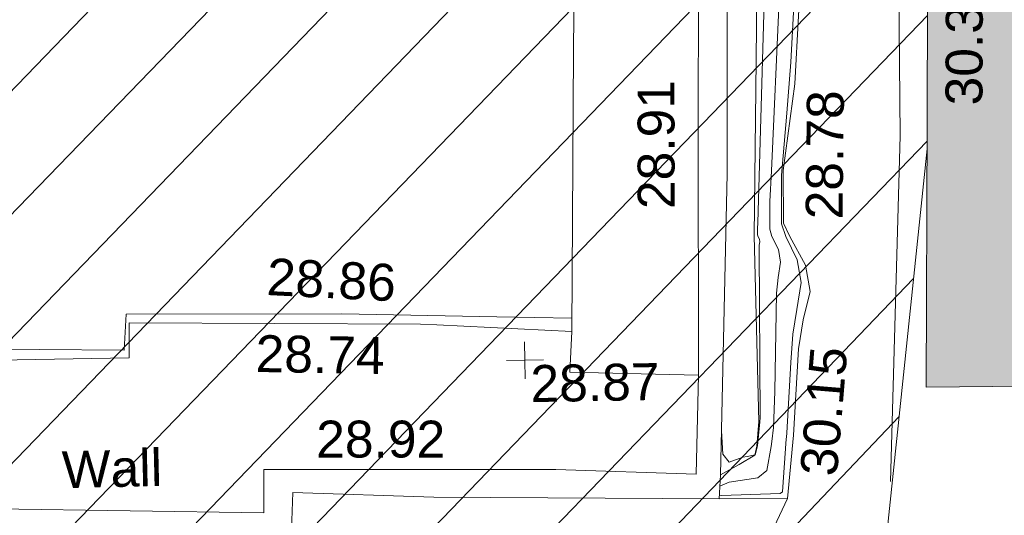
# Model space of a CAD drawing. Header units: millimetres. Extents: x -287732 to 520720, y -88450 to 287754.
# Tile 278 of 383: x 80720 to 90722, y 124520 to 129555. Entities that reach past the tile are written whole.
import ezdxf

# ---------------------------------------------------------------- set-up
doc = ezdxf.new("R2010")
doc.units = ezdxf.units.MM
doc.linetypes.add('IMPORT-HIDDEN2 _3_', pattern=[4762.5, 3175, -1587.5])
doc.linetypes.add('IMPORT-UG_ELEC_STREET LIGHTING_QLB2 _2_', pattern=[2700, 1500, -300.0000000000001, 0, -250, 150, -300.0000000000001, 0, -200])
for name, color, linetype, lineweight, true_color in [('00_UAV_BUILDING_OUTLINE', 5, 'Continuous', 9, 0x0000ff), ('00_UAV_CONCRETE', 9, 'Continuous', 9, 0x808080), ('00_UAV_FENCE', 7, 'Continuous', 9, 0x264c2f), ('00_UAV_LEVEL_SPOT', 7, 'Continuous', 9, 0x666666), ('00_UAV_SLOPE_BOTTOM', 30, 'Continuous', 9, 0xff7f00), ('00_UAV_SLOPE_TOP', 40, 'Continuous', 9, 0xffbf00), ('00_UAV_WALL', 7, 'Continuous', 9, 0x7c00a5), ('00_UAV_WALL_RETAINING', 7, 'Continuous', 9, 0x7c00a5), ('01_DTM_CONTOUR_MJR', 7, 'Continuous', 9, 0x7f3f00), ('01_DTM_CONTOUR_MNR', 7, 'Continuous', 9, 0xa5a552), ('12333-PUM-2D-U-0001-C01 - Rev2_REVIT IMPORT_dwg', 7, 'Continuous', 9, 0x767676), ('A_RHA_Line', 7, 'Continuous', 9, 0x00a600), ('PUM-CHAMBER EXTENTS', 6, 'IMPORT-HIDDEN2 _3_', 9, 0xff00ff), ('PUM-UNABLE TO SURVEY', 190, 'Continuous', 9, 0x7f00ff)]:
    doc.layers.add(name, color=color, linetype=linetype, lineweight=lineweight, true_color=true_color)
doc.layers.add('00_UAV_SURFACE', color=7, linetype='Continuous', lineweight=9)
doc.layers.add('A_RHA_Detail', color=7, linetype='Continuous', lineweight=9)
doc.styles.add('Swis721 Lt BT_2', font='swissl.ttf', dxfattribs={"height": 375})

# ---------------------------------------------------------------- blocks, each defined once
blk = doc.blocks.new('12333-PUM-2D-U-0001-C01 - Rev2_REVIT IMPORT_dwg_UAV-2077255-Site Location Plan Proposed')
at = {"layer": '00_UAV_LEVEL_SPOT', "color": 254, "true_color": 0xcccccc, "flags": 128}
for points in [[(500.0000000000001, 0), (0, 0), (0, 500.0000000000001)], [(0, -500.0000000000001), (0, 0), (-500.0000000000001, 0)]]:
    blk.add_lwpolyline(points, dxfattribs=at)
blk = doc.blocks.new('12333-PUM-2D-U-0001-C01 - Rev2_REVIT IMPORT_dwg_MGS62954_T2_Galway_ITM_3d_Rev1-2077680-Site Location Plan Proposed')
at = {"layer": '00_UAV_CONCRETE', "color": 254, "true_color": 0xcccccc, "flags": 128}
blk.add_lwpolyline([(533990482.5850002, 725680283.7790002), (533990547.585, 725683139.7790002), (533990605.5043429, 725685282.151128), (533990637.5850001, 725686468.7789999), (533990703.3188965, 725690117.3828013), (533990539.7031529, 725690122.4490699), (533990392.0646518, 725690127.0206119)], dxfattribs=at)
at = {"layer": '00_UAV_FENCE', "color": 254, "true_color": 0xcccccc, "flags": 128}
blk.add_lwpolyline([(533993691.643, 725678703.6135001), (533993851.6430001, 725682212.6135002), (533993864.4205722, 725683699.7890769), (533993885.9680001, 725686207.6840001), (533994062.7997907, 725688692.1306496), (533994106.9680001, 725689312.684), (533994387.9680001, 725690681.684), (533995427.9680001, 725692622.684), (533996131.272795, 725692530.1396747), (533999812.9680001, 725692045.6840001), (534000110.7220907, 725693295.6711402), (534000736.9680001, 725695924.6840001), (534001186.7326518, 725698172.1673436), (534001669.6567504, 725700585.3491353)], dxfattribs=at)
at = {"layer": '00_UAV_SLOPE_BOTTOM', "color": 254, "true_color": 0xcccccc, "flags": 128}
blk.add_lwpolyline([(533992280.9680001, 725691912.6840001), (533993332.4570001, 725691822.7945), (533992857.4570001, 725690603.7944999), (533992700.4570001, 725690078.7945), (533992642.4570001, 725689654.7945), (533992596.4570003, 725688871.7945001), (533992534.4713436, 725688001.0259327), (533992429.4570001, 725686525.7944999), (533992449.9680001, 725684764.6840001), (533992400.3722799, 725683008.4995486), (533992349.9680002, 725681223.6840001), (533992363.9680001, 725679336.6840001), (533992339.9680001, 725679087.6840001), (533992316.9680001, 725678996.684), (533992156.9680002, 725678902.6840001), (533991964.9494503, 725678803.5330938)], dxfattribs=at)
at = {"layer": '00_UAV_SLOPE_TOP', "color": 254, "true_color": 0xcccccc, "flags": 128}
blk.add_lwpolyline([(533992640.9680001, 725678549.6840003), (533992714.5850001, 725679191.7789999), (533992779.585, 725680067.7790002), (533992831.5850001, 725680360.779), (533992909.585, 725680649.779), (533992867.5850002, 725680915.779), (533992711.5850001, 725681209.7790002), (533992651.5850001, 725681347.779), (533992657.5850001, 725681880.779), (533992788.5850002, 725682760.779), (533992839.6911444, 725683450.9568236), (533993152.4570001, 725687674.7944999), (533993090.4570001, 725688258.7945), (533993074.2171375, 725688434.8493745), (533993046.4570001, 725688735.7945)], dxfattribs=at)
at = {"layer": '00_UAV_SURFACE', "color": 254, "true_color": 0xcccccc, "flags": 128}
blk.add_lwpolyline([(533984516.8540002, 725680208.2585001), (533985067.5239478, 725680195.0081263), (533985929.8540002, 725680174.2585), (533985956.8540002, 725680540.2585), (533988149.8540002, 725680505.2585), (533989721.4842138, 725680447.272641), (533990485.6642828, 725680419.0779439)], dxfattribs=at)
at = {"layer": '00_UAV_WALL', "color": 254, "true_color": 0xcccccc, "flags": 128}
for points in [[(533991946.8540001, 725678560.2585), (533991964.9494503, 725678803.5330938), (533992087.968, 725681856.684), (533992100.8872958, 725682667.699386), (533992136.968, 725684932.684), (533992239.9501766, 725687663.0667092), (533992288.968, 725688962.6840001), (533992280.9680001, 725691912.6840001), (533992282.1702427, 725691935.3506714), (533992280.0458808, 725692344.9123584), (533992273.9680002, 725693516.684), (533992288.968, 725694904.6840003), (533992292.9680001, 725696912.6840001), (533992294.2759983, 725697112.2845222), (533992302.9680001, 725698438.6840001), (533992400.9680001, 725700250.6840001), (533992406.9680001, 725701746.684), (533992408.9433315, 725702064.1479753), (533992413.9680001, 725702871.684), (533992430.9680003, 725703759.684), (533992468.9680001, 725705337.6840001), (533992494.7225475, 725706903.8017467), (533992509.4570001, 725707799.7945), (533992570.2935384, 725711902.405002)], [(533991718.585, 725678814.779), (533991761.3979558, 725679818.3149525), (533991761.4323798, 725679823.3458691), (533991801.5850001, 725682388.7790002), (533991827.4972053, 725683706.6219188), (533991872.8446288, 725686012.9011853), (533991902.8110293, 725688705.5889663), (533991922.8963124, 725690510.3901883), (533991981.4815797, 725693235.2891474), (533991983.6731504, 725693704.4999399), (533992007.0123217, 725698701.3685498), (533992007.6747441, 725698843.1918048), (533992195.4807081, 725703689.248296), (533992242.69166, 725704907.457426), (533992316.1248336, 725708683.7302266), (533992381.1856673, 725712029.4586464), (533992397.1900485, 725713681.2148721), (533992445.6276332, 725718680.2885913), (533992456.1220001, 725719763.3755002)], [(533991946.8540001, 725678560.2585), (533989049.8540001, 725678625.2585001), (533987617.2942128, 725678697.4638813), (533987594.3289061, 725678223.6027254), (533987400.971929, 725678229.1283239), (533985226.854, 725678291.2585002), (533982402.4397334, 725678336.6436361)], [(533984601.5850001, 725678586.779), (533987320.5850002, 725678498.779), (533987329.585, 725678938.779), (533987610.1663318, 725678933.8188417), (533990294.7506599, 725678886.360361), (533991718.585, 725678814.779)]]:
    blk.add_lwpolyline(points, dxfattribs=at)
at = {"layer": '00_UAV_WALL_RETAINING', "color": 254, "true_color": 0xcccccc, "flags": 128}
for points in [[(533984460.2667673, 725680094.5587469), (533985980.585, 725680096.779), (533985986.5850001, 725680449.7790002), (533988946.585, 725680386.7789999), (533989112.1574742, 725680375.6761583), (533990482.5850002, 725680283.7790002), (533990452.5850002, 725679872.7790002), (533991761.397956, 725679818.3149525)], [(533991946.8540001, 725678560.2585), (533992640.9680001, 725678549.684), (533992300.5415, 725677857.4255002)]]:
    blk.add_lwpolyline(points, dxfattribs=at)
at = {"layer": '01_DTM_CONTOUR_MJR', "color": 254, "true_color": 0xcccccc, "flags": 128}
blk.add_lwpolyline([(533991949.0542185, 725678589.8381591), (533991970.7192513, 725678593.5454547), (533992569.3075899, 725678601.5465492), (533992592.4168326, 725678616.9138292), (533992638.0147638, 725679154.9302697), (533992643.062328, 725679171.9087373), (533992645.9589435, 725679217.4461672), (533992700.4993561, 725679931.8203093), (533992725.0996431, 725680216.826536), (533992770.5148875, 725680466.5774932), (533992820.7251418, 725680740.8690523), (533992781.2562881, 725680971.1982955), (533992670.7414769, 725681211.0905147), (533992631.5384617, 725681342.0000002), (533992638.8636363, 725681835.0000001), (533992705.0230415, 725682462.5806453), (533992752.5203002, 725682980.468823), (533993059.0853428, 725687292.0547823), (533993074.7583645, 725687550.8674103), (533993070.3722059, 725687843.7333689), (533993033.7309707, 725688330.0491998), (533992997.2593325, 725688755.236193)], dxfattribs=at)
at = {"layer": '01_DTM_CONTOUR_MNR', "color": 254, "true_color": 0xcccccc, "flags": 128}
for points in [[(533991956.3992989, 725678688.5851597), (533992052.8214081, 725678726.472756), (533992343.6048065, 725678766.1214956), (533992435.5655095, 725678837.4860024), (533992486.5432721, 725679081.136466), (533992492.6064397, 725679131.2449838), (533992512.7695104, 725679274.5273529), (533992532.5697925, 725679639.9427346), (533992568.3675522, 725680635.9937559), (533992586.7022334, 725680795.9084989), (533992613.8978145, 725680951.3897247), (533992594.3800235, 725681079.0115249), (533992530.669076, 725681214.9814146), (533992510.3326404, 725681289.4774776), (533992514.2403002, 725681569.6728973), (533992538.7260187, 725681880.541065), (533992644.5239719, 725683615.7413423), (533992798.0351259, 725686206.8317374), (533992851.4734002, 725687197.3328835), (533992884.5379214, 725688249.1899898), (533992871.0075504, 725688532.6232538)], [(533991982.9248655, 725679249.6581329), (533991994.3799623, 725679013.3320731), (533992056.7900521, 725678930.6665703), (533992195.0000001, 725678977.0000002), (533992239.9559472, 725678984.3979442), (533992320.0000001, 725679000), (533992345.8267719, 725679091.5748032), (533992376.1639252, 725679333.0726038), (533992380.0489599, 725679374.8470018), (533992397.0552089, 725681094.1546739), (533992400.8896321, 725681128.8227425), (533992407.9401058, 725681161.0252496), (533992403.4233221, 725681189.1788526), (533992388.5335516, 725681218.9296235), (533992384.9879268, 725681235.161435), (533992386.4544092, 725681297.6126127), (533992389.1038408, 725681356.8634424), (533992527.0515431, 725684306.7556298), (533992567.5078794, 725685248.4970415), (533992625.4234812, 725686839.4205122), (533992714.3859677, 725688620.4306163)]]:
    blk.add_lwpolyline(points, dxfattribs=at)
at = {"xscale": 0.375, "yscale": 0.375, "zscale": 0.375}
blk.add_blockref('12333-PUM-2D-U-0001-C01 - Rev2_REVIT IMPORT_dwg_UAV-2077255-Site Location Plan Proposed', (533990000, 725680000), dxfattribs=at)
at = {"layer": '00_UAV_BUILDING_OUTLINE', "color": 251, "true_color": 0x666666, "insert": (533994316.3173949, 725682515.492832), "char_height": 375, "width": 1495.902363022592, "attachment_point": 1, "rotation": 88.77680849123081, "line_spacing_factor": 1.005061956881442, "style": 'Swis721 Lt BT_2'}
blk.add_mtext('30.31', dxfattribs=at)
at = {"layer": '00_UAV_LEVEL_SPOT', "insert": (533990051.8765643, 725679949.1441548), "char_height": 375, "width": 1495.902363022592, "attachment_point": 1, "line_spacing_factor": 1.005061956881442, "style": 'Swis721 Lt BT_2'}
blk.add_mtext('28.87', dxfattribs=at)
at = {"layer": '00_UAV_SLOPE_BOTTOM', "color": 251, "true_color": 0x666666, "insert": (533992875.5114636, 725681384.3652943), "char_height": 375, "width": 1495.902363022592, "attachment_point": 1, "rotation": 88.38236218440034, "line_spacing_factor": 1.005061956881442, "style": 'Swis721 Lt BT_2'}
blk.add_mtext('28.78', dxfattribs=at)
at = {"layer": '00_UAV_SLOPE_TOP', "color": 251, "true_color": 0x666666, "insert": (533992773.581929, 725678795.993457), "char_height": 375, "width": 1495.902363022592, "attachment_point": 1, "rotation": 84.26551733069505, "line_spacing_factor": 1.005061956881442, "style": 'Swis721 Lt BT_2'}
blk.add_mtext('30.15', dxfattribs=at)
at = {"layer": '00_UAV_SURFACE', "color": 251, "true_color": 0x666666, "insert": (533987272.0696166, 725680304.4155227), "char_height": 375, "width": 1495.902363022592, "attachment_point": 1, "rotation": 358.0954720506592, "line_spacing_factor": 1.005061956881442, "style": 'Swis721 Lt BT_2'}
blk.add_mtext('28.74', dxfattribs=at)
at = {"layer": '00_UAV_WALL', "color": 251, "true_color": 0x666666, "char_height": 375, "attachment_point": 1, "line_spacing_factor": 1.005061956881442, "style": 'Swis721 Lt BT_2'}
for s, insert, width, rotation in [('28.91', (533991172.1430867, 725681515.9419053), 1495.902363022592, 89.08736809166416), ('28.92', (533987868.8806512, 725679424.5522372), 1495.902363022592, 358.9872221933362), ('Wall', (533985276.2450234, 725679157.9741701), 1130.237340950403, 0.37668659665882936)]:
    blk.add_mtext(s, dxfattribs=dict(at, insert=insert, width=width, rotation=rotation))
at = {"layer": '00_UAV_WALL_RETAINING', "color": 251, "true_color": 0x666666, "insert": (533987407.4937396, 725681083.989285), "char_height": 375, "width": 1495.902363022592, "attachment_point": 1, "rotation": 356.16364362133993, "line_spacing_factor": 1.005061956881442, "style": 'Swis721 Lt BT_2'}
blk.add_mtext('28.86', dxfattribs=at)
blk = doc.blocks.new('12333-PUM-2D-U-0001-C01 - Rev2_REVIT IMPORT_dwg-1620468-Site Location Plan Proposed')
at = {"layer": 'PUM-CHAMBER EXTENTS', "true_color": 0xfff4d4}
h = blk.add_hatch(dxfattribs=at)
h.set_pattern_fill('FP_14', style=0, pattern_type=2)
h.set_pattern_definition([(45, (-533641079.65, -725615854.3560001), (-618.7184335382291, 618.7184335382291), [])])
h.paths.add_polyline_path([(351699.7223387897, 60394.56140982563), (351708.9931529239, 60906.25732130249), (352393.2163071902, 60898.13015708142), (353041.6677554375, 66223.39089351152), (353206.9931679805, 73966.25732118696), (353982.8594361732, 73952.71452510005), (354317.3501528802, 76699.64382133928), (358888.3501528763, 76111.64382135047), (361222.350152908, 86809.64382132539), (361563.3501529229, 88895.64382133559), (363078.3501529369, 90435.64382137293), (363904.3501529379, 101867.6438212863), (365385.1266995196, 110525.3932341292), (365230.9820148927, 110551.7047199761), (365498.4008083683, 111226.8875165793), (365470.0968050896, 111952.5482150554), (365624.7061381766, 111926.1574136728), (366051.3501529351, 114420.6438213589), (364898.3501528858, 114331.6438213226), (360524.3501529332, 111561.643821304), (356416.7002318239, 111258.678218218), (357929.2858412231, 111182.0907012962), (360544.5530249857, 111349.5624075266), (360546.5568067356, 111049.5690885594), (355314.0187962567, 111014.6190039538), (355309.6134037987, 111177.0234435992), (355277.3501528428, 111174.6438213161), (352644.3501529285, 114141.6438213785), (338239.8330883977, 112460.2766464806), (329804.3501528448, 111555.6438213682), (319532.3501528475, 110592.6438213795), (310517.3501528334, 109863.6438213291), (302620.3501528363, 109581.6438213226), (295825.3501529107, 109566.6438213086), (279813.350152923, 106549.6438213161), (276140.8366145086, 103581.1872824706), (276061.814112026, 103425.8629484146), (271406.8224872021, 105468.1551963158), (271509.3894614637, 105701.9358727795), (267649.3501529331, 107463.6438213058), (260223.350152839, 100640.6438213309), (259796.3501529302, 72682.64382134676), (269496.3501528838, 64316.64382130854), (273776.3501529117, 63665.64382135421), (309011.3501528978, 62955.64382139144), (311037.3501528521, 62074.6438213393), (338250.4136490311, 60841.37633496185), (351699.5658924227, 60394.56660730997)])
h.paths.add_polyline_path([(268358.9909750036, 65556.86419187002), (264596.4920611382, 69167.41490751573), (264804.2082447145, 69383.87273540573), (266581.5988270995, 67470.36930634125), (268566.7072650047, 65773.32227584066), (268393.5501527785, 65592.87780161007)])
h.paths.add_polyline_path([(332379.8871528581, 67575.85382149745), (302320.8871528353, 68122.85382142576), (302332.4158496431, 68783.33241919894), (280169.8095181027, 69186.63780598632), (280330.3604934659, 78384.59702432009), (275960.0958838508, 78464.13017966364), (276108.0612945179, 86595.19465455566), (280450.151176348, 86519.40319374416), (280756.2778082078, 103341.6855813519), (302910.5740271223, 102938.5317815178), (302920.972094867, 103534.2366836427), (310787.9439886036, 103391.077438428), (310815.0515439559, 104880.7045066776), (318228.828162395, 104745.7919744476), (318301.0448391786, 108714.2766025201), (322633.8020448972, 108635.4310593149), (322539.6341878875, 103240.5581443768), (349750.1643799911, 102745.3933022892), (349310.9351529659, 74176.4228213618), (332506.0083566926, 74506.52523825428), (332420.0679097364, 69783.88557772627)])
h.paths.add_polyline_path([(262373.7501529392, 72788.24382127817), (262335.6501529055, 75226.64382126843), (265345.5501529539, 75226.64382127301), (265383.6501528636, 72864.44382129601), (265304.282726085, 72862.43451935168)])
h.paths.add_polyline_path([(261383.1501529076, 75912.44382133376), (261459.3501528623, 80789.24382130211), (267517.2501529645, 80713.04382131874), (267441.0501529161, 75836.24382126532), (261504.349508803, 75910.91930113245)])
h.paths.add_polyline_path([(302573.8228673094, 78329.5292630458), (302592.4407276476, 78963.90062831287), (306343.567266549, 78898.43991812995), (306598.9518629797, 91613.856582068), (302817.47857218, 91689.80612071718), (302824.7189976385, 92271.11380375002), (296640.3411529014, 92395.32482125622), (296360.3411528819, 78454.32482147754), (302538.3452618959, 78330.24181806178)])
h.paths.add_polyline_path([(261840.3501529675, 80865.44382132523), (261687.9501528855, 92981.24382128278), (264050.1501528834, 92981.2438213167), (264202.5501529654, 80865.44382135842), (262112.9041611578, 80865.44382132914)])
h.paths.add_polyline_path([(274664.4282881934, 104261.9875886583), (272430.0401462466, 105281.7542374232), (273799.1437452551, 104582.3695657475), (274486.1144024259, 104328.01044291)])
h.paths.add_polyline_path([(315481.3501528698, 115683.6438212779), (326437.1652111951, 116343.5766866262), (364189.3501528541, 120948.6438212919), (366744.3501529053, 124721.6438213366), (363517.3501528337, 126053.6438213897), (359872.3501529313, 126432.6438213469), (352849.3501528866, 126181.6438212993), (339104.3501528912, 124625.6438213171), (335451.3501528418, 124514.6438212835), (325145.3501528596, 123235.643821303), (319635.3501528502, 122976.6438213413), (314446.3501528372, 122493.6438213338), (313566.3501528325, 118980.6438212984), (313763.6326656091, 118640.9882366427)])
h.paths.add_polyline_path([(322305.0501529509, 119194.0438212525), (322152.6501528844, 121403.8438213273), (326724.6501528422, 121784.8438212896), (326877.0501529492, 119498.8438213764), (323355.1979920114, 119264.0536772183)])
h.paths.add_polyline_path([(328629.650152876, 120870.4438213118), (328477.2501528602, 122089.6438212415), (329810.7501529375, 122242.0438213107), (329963.150152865, 121022.843821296), (328841.381541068, 120894.6416942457)])
h.paths.add_polyline_path([(317352.0501529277, 121480.0438213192), (317352.0501529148, 121861.0438213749), (317618.7501529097, 121856.3885555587), (317618.7501529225, 121480.0438212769), (317362.3608134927, 121480.0438213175)])
h.paths.add_polyline_path([(331601.450152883, 122089.6438213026), (331144.2501529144, 122242.0438212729), (331258.5501528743, 122623.0438212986), (331715.7501528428, 122470.6438213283), (331644.5503212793, 122233.3110493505)])
at = {"layer": 'PUM-UNABLE TO SURVEY', "color": 7, "true_color": 0xfff4d4}
blk.add_line((353041.6677554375, 66223.39089351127), (352393.2163071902, 60898.13015708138), dxfattribs=at)
blk.add_blockref('12333-PUM-2D-U-0001-C01 - Rev2_REVIT IMPORT_dwg_MGS62954_T2_Galway_ITM_3d_Rev1-2077680-Site Location Plan Proposed', (-533641079.6498471, -725615854.3561786))

msp = doc.modelspace()

# ---------------------------------------------------------------- hatches: boundary and pattern name
at = {"layer": 'A_RHA_Detail', "true_color": 0xc0c0c0}
h = msp.add_hatch(color=9, dxfattribs=at)
h.paths.add_polyline_path([(-80880.60083809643, -68502.79057078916), (-80400.865924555, -68483.41509113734), (-80400.865924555, -62984.64684185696), (-24474.85765177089, -63009.32043784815), (-24456.14471271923, -50840.30023858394), (-36622.55041039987, -50831.65104353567), (-36622.55041039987, -44228.57792613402), (-50959.0526582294, -44218.38599194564), (-50959.0526582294, -42573.78171514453), (-54563.9325804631, -42571.21897729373), (-54565.69773352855, -45054.17447474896), (-92408.82109321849, -45027.27149621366), (-92411.78875845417, -49201.74309222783), (-100061.9988811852, -49201.74309222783), (-100052.2214449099, -64852.82557838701), (-86120.90825229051, -64852.82557838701), (-86092.1662649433, -62957.90041523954), (-84861.10047608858, -62957.90041523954), (-84854.79052929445, -68240.109737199), (-80870.60226892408, -68240.10973722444)])
h.paths.add_polyline_path([(-137238.9269902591, -68461.9384092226), (-132719.7426408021, -68433.0633692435), (-132847.0731201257, -62850.04282283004), (-130454.6837966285, -62916.63108078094), (-130498.2830220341, -61355.85393642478), (-117581.136331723, -61423.42893438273), (-117492.3908565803, -49183.91309190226), (-125136.5200282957, -49178.47881952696), (-125133.572703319, -45032.61887136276), (-163007.1824077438, -45005.6942194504), (-163007.1824076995, -44090.2963411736), (-163123.8521269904, -44090.21339942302), (-163122.6389897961, -42383.75184302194), (-166563.8543419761, -42383.75184298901), (-166565.034908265, -44044.39824208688), (-193158.4656786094, -44025.49275805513), (-193195.152889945, -62863.65652504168), (-137269.7106414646, -62916.63108078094), (-137254.3708868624, -65679.90523788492)])
h.paths.add_polyline_path([(120310.9497607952, -32334.28230164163), (120312.4652266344, -31610.73011961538), (133451.2244789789, -31638.24899384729), (133469.2230092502, -19717.98315780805), (121295.7536929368, -19692.48606430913), (121319.8434528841, -8190.941560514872), (112277.0825930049, -8172.001674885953), (112263.1770823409, -14811.1234547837), (78285.85310969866, -14739.95861438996), (78292.82277619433, -8167.077575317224), (75241.99098605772, -8160.673431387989), (69355.76844233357, -8152.931592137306), (69353.6659720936, -9156.74635762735), (68372.60878945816, -9154.691552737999), (68372.60878945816, -13705.52853215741), (69333.7233474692, -13707.54156770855), (69325.07112547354, -16249.53369228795), (66623.4489111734, -16249.53369228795), (66619.79243935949, -17995.29925530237), (65989.07757494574, -17995.2992552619), (65985.44262772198, -19730.78799483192), (57152.23993377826, -19712.28702421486), (57127.42535098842, -31559.89463417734), (70277.87165424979, -31587.43801817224), (70277.87165431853, -32271.7414715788), (78263.96947909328, -32285.12944888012), (78266.62661740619, -31019.79372153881), (112335.8856506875, -31091.15111860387), (112335.8856506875, -32317.57330553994), (119781.4233959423, -32333.17321913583)])
h.paths.add_polyline_path([(7503.717409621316, -1791.439263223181), (15482.43097392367, -674.0213231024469), (15484.0826588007, 148.1327206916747), (56188.28042539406, 205.5276654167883), (56155.84326007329, 14338.3166313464), (18016.62665935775, 14236.48149539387), (17967.9025208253, 34313.18372071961), (21727.10644863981, 34324.0692624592), (21708.90974962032, 40608.10218321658), (18009.66447159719, 40608.10218321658), (17995.54603706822, 45483.75063442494), (9770.084204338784, 45420.6329473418), (3966.213879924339, 45446.76585222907), (3984.771235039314, 14176.56786832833), (1023.062455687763, 14176.56786837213), (-276.5134647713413, 14190.52623461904), (-231.6790044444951, 5968.135265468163), (-226.4491536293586, 193.7444677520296), (553.0869992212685, 183.4716499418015), (7477.609307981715, 143.2867586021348), (7488.638446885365, -674.0213231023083)])
h.paths.add_polyline_path([(77755.59663317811, 53.47451145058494), (77729.51881611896, 1699.844979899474), (94464.47132486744, 1659.976083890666), (94606.37913471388, 17991.390236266), (88810.4190114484, 18015.03260816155), (88799.89418497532, 14436.74271609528), (69413.88950349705, 14457.8773889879), (69377.35724448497, 99.62816357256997), (75241.99098605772, 67.32134432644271)])
h.paths.add_polyline_path([(61252.12079701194, 46453.95617366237), (105774.7348988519, 46472.68783506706), (105768.2642198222, 61852.61234306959), (92285.13876309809, 61852.61234306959), (92308.59670399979, 65784.30757140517), (96107.4668000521, 65767.60445243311), (96059.68081117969, 75209.20847378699), (101084.8427276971, 75071.88872764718), (104988.0046543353, 74765.36560406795), (108403.6894220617, 74363.8408943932), (112009.2703903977, 73787.25420861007), (115645.3524815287, 73049.69667206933), (116890.8108051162, 72761.69136252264), (120208.9929833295, 71893.18353872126), (120865.241739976, 71703.68484519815), (124135.6329506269, 70669.67317906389), (127435.6253142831, 69480.50055823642), (127820.4368670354, 69394.93141813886), (128274.3081769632, 69331.69585753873), (128731.8791144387, 69306.66104516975), (129189.9401488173, 69320.00258290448), (129645.2782985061, 69371.62688826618), (130094.6997111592, 69461.17185603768), (130535.0520071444, 69588.00939074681), (130963.246434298, 69751.24981927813), (131376.2795165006, 69949.74812590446), (131771.2541232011, 70182.11198903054), (132162.5575600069, 70460.5404660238), (132496.0921583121, 70741.69081113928), (132820.871367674, 71064.98072578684), (133117.4593294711, 71414.31364272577), (133383.77568926, 71787.23923950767), (133616.5473239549, 72178.5372844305), (133817.1647262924, 72590.54524898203), (133982.6025969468, 73017.89547513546), (134111.7005086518, 73457.59040801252), (134203.5529320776, 73906.54590458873), (134257.5155883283, 74361.61286216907), (134272.5462649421, 74819.5993153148), (134250.5259875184, 75277.29281745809), (134189.6227572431, 75731.48297747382), (134090.9274700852, 76178.98397757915), (133955.1324028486, 76616.65691993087), (133783.1900598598, 77041.43184345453), (133576.3064937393, 77450.32925647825), (133335.932843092, 77840.48103920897), (133063.7551572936, 78209.15055532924), (132761.6825665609, 78553.75185442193), (132431.8338935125, 78871.8678050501), (132076.5227905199, 79161.26705197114), (131698.2415080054, 79419.91966861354), (131299.6434187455, 79646.01139197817), (131093.5942456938, 79746.34209763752), (132146.0467355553, 83110.22226145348), (122787.7632953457, 86282.54285518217), (121604.3555412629, 82800.3591886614), (117095.9864227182, 83870.84033785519), (116841.9598400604, 83526.35449572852), (116120.5435466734, 91221.93611972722), (110237.7341284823, 91274.27491021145), (110194.3680786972, 90435.39030214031), (104988.0046543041, 90486.49901390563), (104973.2761846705, 94309.82427956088), (103746.1314668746, 94309.8242795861), (103839.9937121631, 122852.1474271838), (96365.09202306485, 122931.9599470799), (96350.3400238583, 123952.4168585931), (104555.5505249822, 123902.1925226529), (104607.3234458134, 120248.5396156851), (125502.5015002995, 120134.1933400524), (125662.0200253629, 137657.3796882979), (114479.5865733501, 137699.2256881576), (114382.306264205, 129149.9458158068), (104644.159003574, 129187.9975073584), (104577.9931702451, 126217.3903144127), (101184.4926406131, 126159.1566967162), (101264.6166812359, 135959.2655565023), (89967.23178808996, 135988.8856164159), (89927.63362986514, 125823.6463181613), (93630.53562302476, 125840.7948842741), (93580.65688892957, 122931.9599470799), (88697.38835376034, 122904.7310126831), (88679.3898954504, 95739.09143775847), (86378.25848996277, 95739.09143775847), (86378.18187189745, 96178.1008337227), (83279.50743284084, 96200.92083327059), (83273.62493422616, 95735.74732133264), (70169.67509619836, 95733.22421950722), (70166.26842742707, 96272.07409347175), (66674.99731294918, 96257.14073655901), (66654.74538556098, 95755.71092136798), (65784.77231079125, 95755.71092136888), (65887.65094984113, 117470.630565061), (53473.3427162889, 117487.9046429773), (53434.44066309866, 98570.46349063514), (40649.41626916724, 98570.46349063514), (40610.16711559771, 94406.01479078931), (38853.82372868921, 94410.36303440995), (38848.65589191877, 89463.65332729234), (40612.46601912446, 89518.45976927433), (40665.38257362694, 86257.73741128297), (38372.19584460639, 86305.72309285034), (38369.79374539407, 76901.0507917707), (50937.9512507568, 76944.40198294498), (50922.88567286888, 74598.78180889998), (56484.9061132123, 74588.85093771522), (56484.9061132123, 75194.85181995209), (92465.4037153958, 75233.0258166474), (92645.92783662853, 71766.64845094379), (89810.55521366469, 69362.83965827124), (85313.16173974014, 69360.94750420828), (85313.16173974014, 66907.4050808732), (75210.14498263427, 66903.15451589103), (75210.14498263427, 63815.70944550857), (70819.40014309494, 63815.70999200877), (70819.21601505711, 64253.35708059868), (69456.83415683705, 64253.35708059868), (69455.7195737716, 66901.99623166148), (61303.32856759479, 66898.5668068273), (61304.56054988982, 63970.32021231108), (70500.41048208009, 63970.32021219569), (70500.4088543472, 61852.59006207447), (61245.6438848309, 61848.69637488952), (61252.03558504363, 46656.49344428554)])
h.paths.add_polyline_path([(-17153.16561239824, 48569.32684293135), (-17153.16561224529, 60770.38083685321), (-29362.88357759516, 60774.70428694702), (-29362.88357759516, 67399.20394580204), (-43507.24466814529, 67405.01911303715), (-43488.5313307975, 69093.07334175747), (-45766.41866231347, 69109.32868388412), (-45794.3462003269, 67405.01911303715), (-47272.11273194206, 67404.2124544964), (-47272.44887633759, 66454.91798908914), (-86004.56386332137, 66468.63299519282), (-86006.66970787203, 60521.58362721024), (-92662.87722510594, 60521.58362721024), (-92665.2138765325, 50184.35611932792), (-79752.0168396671, 50179.78309939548), (-79752.016597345, 48591.4932381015), (-17157.7163123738, 48569.32845417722)])
h.paths.add_polyline_path([(-201056.4185878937, 48628.75479108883), (-138377.9751621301, 48634.64535779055), (-138377.9751621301, 50133.28201003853), (-125467.710581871, 50134.49626164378), (-125468.6909603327, 60566.1903686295), (-132186.8595614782, 60565.86652591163), (-132187.4203588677, 66533.0197876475), (-170643.3098734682, 66805.61809689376), (-170643.3098732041, 67738.78475848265), (-200340.0100486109, 67488.93693764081), (-200348.7171487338, 60827.78025104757), (-201057.5650552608, 60827.71357558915), (-201056.6510294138, 51102.04313372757)])
h.paths.add_polyline_path([(-240051.5126725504, 54769.19491160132), (-239444.490259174, 54811.10754483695), (-239186.5396223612, 54841.92927608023), (-238764.8191577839, 54940.98166103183), (-238382.4735933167, 55122.46891388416), (-237990.3402229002, 55354.87497234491), (-237269.2031023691, 55936.21515020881), (-237032.4836384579, 56225.56611516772), (-236793.0039602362, 56569.31473944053), (-236554.5880578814, 57004.26389721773), (-236432.7219585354, 57267.46508908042), (-236300.081527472, 57753.26238983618), (-236250.7285154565, 58017.17885684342), (-236235.6490609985, 58516.21786804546), (-236233.2538429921, 58987.85640053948), (-236213.7029795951, 59823.48083769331), (-236363.8287855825, 59820.86038205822), (-236634.0279869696, 60698.06075827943), (-236391.9547756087, 61432.19726339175), (-236225.4740089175, 61435.10319600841), (-236201.6036569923, 62637.68779596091), (-232563.5271750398, 62639.28734435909), (-232563.5271750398, 63049.03842404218), (-232732.1945866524, 63049.15302218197), (-232860.1521277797, 63457.95890274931), (-232731.606808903, 63914.24862697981), (-232560.8209656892, 63914.24862697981), (-232515.1276847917, 70598.00033009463), (-240628.6947849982, 70598.85496273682), (-240629.7923196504, 72350.98321577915), (-246412.6011212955, 72347.36085933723), (-246412.6011212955, 70616.45923936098), (-254449.5805725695, 70618.60952619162), (-254454.637144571, 70754.06491720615), (-254469.7140363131, 73191.66276250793), (-263883.2532625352, 73267.83063688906), (-263902.4181505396, 68260.74348553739), (-263714.8217520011, 68259.82096572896), (-263552.9672900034, 67819.65434396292), (-263719.0883117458, 67392.2068408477), (-263913.6298699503, 67392.20684284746), (-263956.7001913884, 58633.76423459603), (-260181.1963171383, 58611.22607638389), (-260192.3146983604, 56354.25111579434), (-257184.684388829, 56339.46086021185), (-257213.4419957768, 57092.93866021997), (-257338.5163846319, 57093.27331223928), (-257471.0109294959, 57531.74572308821), (-257338.5163845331, 58062.22513696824), (-257203.4956297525, 58064.06881289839), (-257173.5751889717, 58598.54056692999), (-256478.2273617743, 58575.27357994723), (-256478.2273617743, 58788.51859473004), (-256013.0091299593, 58911.92701534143), (-255397.0786664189, 58780.99767617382), (-255397.0786664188, 58595.982422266), (-243809.885361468, 58585.92793201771), (-243805.3570672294, 58352.04527760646), (-243740.939469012, 57884.52572680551), (-243619.0830608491, 57421.84877545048), (-243424.3877545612, 56943.65915412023), (-243247.1437899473, 56608.24157713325), (-243003.0710579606, 56249.99021479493), (-242732.2093200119, 55932.75703082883), (-242371.7230178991, 55603.12658811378), (-242141.255125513, 55424.88676767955), (-241804.9643037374, 55216.88439822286), (-241529.4640827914, 55077.02869055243), (-241100.6275144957, 54917.18295003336), (-240836.2134980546, 54840.82833176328), (-240453.4486195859, 54788.60784130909), (-240218.9578693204, 54777.28227442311)])
h.paths.add_polyline_path([(40276.69022552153, 59895.36417752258), (40328.62676029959, 69196.9439153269), (36588.99968785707, 69217.8245910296), (36619.46637569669, 74674.25962428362), (32264.36460078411, 74687.02318924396), (32233.48293867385, 69156.26826306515), (11916.69390495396, 69269.70959686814), (11966.66200111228, 78218.75165974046), (29087.509017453, 78123.15526808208), (29143.44567205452, 88141.1370047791), (15719.348796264, 88216.09212953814), (15732.60379610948, 90589.9978889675), (4594.294101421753, 90652.19003489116), (4525.129359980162, 78265.12250449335), (10096.76365553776, 78234.01258731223), (10077.43887221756, 74773.03821910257), (4547.641142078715, 74803.91453678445), (4465.579974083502, 60107.1600234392), (19125.89094760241, 60025.30234268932), (19139.86249374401, 62527.53804644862), (31738.59196305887, 62457.19146404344), (31724.55430858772, 59943.11609815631), (38369.79364225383, 59906.01157293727)])
h.paths.add_polyline_path([(-246083.0241259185, 72334.29150213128), (-246083.0594797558, 72334.30275087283), (-246208.2905500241, 72334.29150213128)])
h.paths.add_polyline_path([(-114575.3004830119, 112178.0758695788), (-114575.3246435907, 112178.0758695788), (-114707.2752166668, 115801.5811617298)])
h.paths.add_polyline_path([(-154699.9178765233, 101760.4080976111), (-114382.050333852, 101776.0542914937), (-114382.050333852, 106926.9360164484), (-113755.641395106, 106927.1792101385), (-113757.5507412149, 111847.2721531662), (-114431.6837526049, 111847.2721531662), (-114431.8097758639, 112178.0758695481), (-114575.3004830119, 112178.0758695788), (-114578.9984943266, 121707.2390833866), (-123056.9849702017, 121707.2390833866), (-123068.8201032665, 156452.7036899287), (-119381.2340625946, 156454.1348067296), (-119381.2340625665, 160165.8597952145), (-115501.031452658, 160167.3662801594), (-115503.3750945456, 166206.5793118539), (-132411.7987151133, 166599.6604729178), (-132411.8243278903, 166665.6603411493), (-135275.0124468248, 166664.5490317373), (-135275.0124468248, 166628.1883101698), (-135911.3205076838, 166628.1944502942), (-135911.3479256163, 166352.1604668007), (-152521.1633846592, 166345.7146753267), (-152518.3680955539, 159142.6836790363), (-150699.3133726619, 159117.9265656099), (-150758.5477087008, 122560.691203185), (-151059.2005266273, 122560.691203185), (-151061.0981347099, 121302.4374932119), (-154138.3148337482, 121372.6012653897), (-154138.3148337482, 121865.1834517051), (-154704.3888425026, 121867.2611370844), (-154688.5451973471, 119352.3937021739), (-154745.5933227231, 119352.3715636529), (-154745.5763474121, 118722.1532660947), (-160794.1544526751, 118748.7442832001), (-160794.1544526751, 119410.5425977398), (-163852.1622693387, 119422.408321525), (-163855.0715294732, 118762.2003111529), (-167568.6765459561, 118778.5256058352), (-166634.6619849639, 124395.1277019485), (-166930.050559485, 124500.0918161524), (-167568.6765459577, 124707.6250903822), (-168028.2173235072, 124841.3808647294), (-168630.5006276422, 124991.3056740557), (-169238.2056069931, 125117.4693074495), (-169850.3952285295, 125219.6772876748), (-170466.1255403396, 125297.7720169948), (-171089.11025998, 125351.8553033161), (-171704.4065937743, 125381.1774255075), (-172325.0479971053, 125386.3595015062), (-172782.2248668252, 125374.5832362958), (-173401.7764235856, 125337.4554476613), (-174109.844898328, 125263.4341236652), (-174634.1213722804, 125190.4100126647), (-175245.0145766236, 125080.719099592), (-176047.1958093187, 124895.7675260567), (-176665.4852587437, 124724.7228134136), (-177045.3001228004, 124609.1129151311), (-177631.5127792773, 124405.2077276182), (-176665.4852586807, 118818.5158794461), (-177558.9402083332, 118822.4435768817), (-177662.2853368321, 125263.4341236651), (-176365.3912351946, 126542.9270807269), (-159462.2970490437, 126319.910391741), (-157057.7396790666, 128609.0850976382), (-157060.6673204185, 136153.1661957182), (-158638.8016610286, 137740.2441626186), (-159352.3735831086, 137740.2441626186), (-161634.4140634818, 140201.1078539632), (-168727.9404945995, 140256.8191146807), (-171035.0401161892, 137942.8847305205), (-174184.1459014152, 137942.8847305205), (-176460.1167434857, 140292.2858551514), (-177341.6856934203, 140292.2858551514), (-177341.7113613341, 140358.4281613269), (-183428.5803825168, 140356.0660244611), (-185921.6385985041, 137917.4639994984), (-185921.6385985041, 131757.3091155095), (-186906.8767412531, 131756.9267733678), (-187725.3914540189, 130809.9989183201), (-187724.058890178, 127376.1828148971), (-186481.0281350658, 126304.5577463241), (-186479.4846754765, 122327.2959175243), (-185176.2828158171, 121059.4673825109), (-180304.1129154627, 121059.4673824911), (-180304.1136492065, 118802.0484409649), (-193555.3706955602, 118802.0484409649), (-193555.368699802, 133117.8341649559), (-192593.6442938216, 133118.2073819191), (-192593.6442938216, 134200.8158367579), (-192224.6284783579, 134200.9592041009), (-192225.5653014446, 136615.0101267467), (-192595.0012460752, 136615.0101267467), (-192595.4357332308, 137734.4745165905), (-193589.2709668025, 137734.4746851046), (-193589.2685988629, 147474.570583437), (-193163.2062206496, 147492.8644732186), (-192765.7252967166, 147531.087133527), (-192359.9383250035, 147589.5931622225), (-192199.8207947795, 147616.5827294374), (-191882.7548926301, 147682.9245600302), (-191568.5380070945, 147761.6632019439), (-191257.654638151, 147852.677242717), (-190828.6072909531, 148002.2045655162), (-190647.7999969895, 148070.9514233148), (-190349.7690789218, 148197.8750094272), (-190056.9509284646, 148336.4013817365), (-189769.797051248, 148486.3169427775), (-189405.3590254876, 148698.0567944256), (-189132.906026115, 148873.2749095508), (-188867.542109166, 149059.0543929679), (-188609.6764469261, 149255.1087866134), (-188354.9814055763, 149465.3525772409), (-188079.6339208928, 149713.879248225), (-187884.9836199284, 149901.8220103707), (-187545.928247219, 150265.8040604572), (-187446.29984479, 150378.3960832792), (-187241.3270201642, 150629.2310214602), (-187046.3599558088, 150887.9197697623), (-186861.6992771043, 151154.0634500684), (-186546.1373636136, 151669.829875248), (-186524.4196769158, 151707.0632450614), (-163675.2898318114, 151669.829875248), (-163687.5843045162, 148134.07679455), (-157303.6541541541, 148136.492106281), (-157303.6541541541, 155759.91501608), (-157557.4317586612, 155765.0384228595), (-157555.9168973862, 166678.0466575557), (-187009.2021991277, 166699.7464767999), (-187013.0952111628, 162054.4009359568), (-188707.17754695, 162044.5925187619), (-188705.9961892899, 155021.5333641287), (-188737.9999316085, 154650.5326604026), (-188799.0133969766, 154283.1866125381), (-188857.2045401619, 154035.4341107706), (-188966.1106131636, 153679.3368924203), (-189102.6200311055, 153332.8820747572), (-189265.8911675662, 152998.2056672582), (-189454.9174011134, 152677.371060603), (-189645.2484685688, 152421.3220123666), (-189916.9563410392, 152104.2450531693), (-190212.7041973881, 151809.4634871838), (-190530.6686598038, 151538.7947471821), (-190868.8893671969, 151293.9075915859), (-191225.281078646, 151076.3118324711), (-191597.6465194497, 150887.3490191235), (-192092.8415776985, 150682.5621956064), (-192519.2468154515, 150561.8451365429), (-192903.8930791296, 150482.240889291), (-193187.215491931, 150440.8868273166), (-193594.1866364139, 150407.1257787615), (-193594.5952989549, 151459.9895227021), (-205369.2399268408, 151455.4201247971), (-205354.4523517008, 113350.0822379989), (-207187.1580384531, 113349.3710182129), (-207184.3024929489, 105991.0636522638), (-205312.8748221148, 105991.1901500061), (-205311.2362476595, 101769.6553082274), (-175488.6451201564, 101781.2285901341), (-175488.6451201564, 110889.6985621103), (-154703.4627663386, 110897.5679794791), (-154700.2792295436, 102691.5597281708)])
h.paths.add_polyline_path([(193735.9435693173, 113047.8274774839), (208865.0938716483, 114991.0266430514), (208976.1154123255, 114126.6471160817), (216447.8967332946, 115086.3281915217), (216038.7305308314, 118271.9702413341), (232648.5073383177, 120405.3421626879), (233425.993615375, 114352.0734369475), (240632.2017567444, 115277.6440988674), (239854.8412683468, 121329.9334727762), (256406.8682407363, 123455.8879629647), (257091.7572256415, 118089.1198988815), (264572.2871227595, 119040.8180953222), (261877.8350555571, 138524.7609215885), (259178.7147038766, 138221.6086035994), (259197.3483655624, 137439.0084132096), (254686.1480587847, 136897.0007612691), (255412.6810205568, 131314.8303176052), (240852.7447969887, 129522.4514056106), (239771.0426543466, 137918.8519126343), (240649.5822431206, 138010.1984551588), (240062.3063116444, 142776.6750342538), (239165.7694642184, 142685.0143484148), (237630.9646614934, 151018.3171732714), (266172.8791088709, 154560.7889781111), (271297.1876944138, 142612.4006970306), (276531.7397502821, 144861.098714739), (274941.5029779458, 148527.9037281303), (302074.5307653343, 160134.9084326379), (300215.9323773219, 164320.1841173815), (301528.1613272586, 164907.0997989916), (300405.1237791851, 167477.8916353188), (299016.6944531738, 166945.7181824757), (295626.7488506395, 174518.754428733), (294333.0289184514, 177537.1551681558), (287288.8475947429, 174518.754428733), (289427.6893504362, 169661.0163463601), (272956.7816584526, 162557.1203578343), (271943.2187787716, 164897.4305293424), (267016.3118217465, 162764.0369715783), (268502.3094164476, 159357.0430143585), (265200.4029574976, 157946.4096681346), (226856.416695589, 153146.7821792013), (227510.3041274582, 148852.0205334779), (228280.9873165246, 141179.0007483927), (227302.3544112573, 141050.281300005), (227895.3788235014, 136433.1758633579), (228748.5501749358, 136523.8855003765), (229602.3077302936, 128023.7667641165), (217691.2359889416, 126493.8999679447), (217642.3600127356, 126874.433267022), (215138.5007311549, 126552.8357430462), (215194.9980427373, 126112.965074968), (215015.6132226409, 126089.924757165), (214840.9672575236, 127449.66446064), (192258.7012018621, 124549.1816390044), (193486.3576426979, 114991.0266430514)])
h.paths.add_polyline_path([(-78076.24187439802, 117605.5188722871), (-78076.23951902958, 117610.0871211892), (-78070.318122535, 129485.7330792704), (-74723.15926543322, 129478.385255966), (-74723.15926543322, 125435.7860624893), (-48015.64546086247, 125380.0246061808), (-47996.55031653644, 135872.5822179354), (-61198.15919578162, 135901.5630078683), (-74714.72264144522, 135923.5088764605), (-74723.6287602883, 131865.2975510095), (-78070.318122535, 131872.642169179), (-78062.97909487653, 149549.7689430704), (-58292.26570492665, 149541.5607197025), (-58292.26570491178, 148946.2407608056), (-37707.70924046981, 148937.6946533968), (-37703.30827430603, 159740.0672041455), (-44148.26955755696, 159742.7429641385), (-44148.26955755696, 162961.3319174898), (-49829.95437583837, 162961.3319174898), (-49830.92144130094, 160632.0129326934), (-78494.09026625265, 160643.9130440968), (-78494.09026625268, 161615.1537738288), (-78739.225852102, 161615.2555472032), (-78691.7919454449, 168187.9195488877), (-90844.57645036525, 168126.8149079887), (-90962.52567694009, 152686.7636277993), (-89064.97866809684, 152685.9758215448), (-89079.54115380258, 117610.0871211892), (-78374.80218507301, 117605.6428258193)])
h.paths.add_polyline_path([(69254.82576126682, 129235.9722870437), (69259.97086178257, 136167.789247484), (86068.0992678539, 136131.0235193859), (86008.66431381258, 164703.3084147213), (58789.63167882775, 164723.511581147), (58789.63167882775, 170119.2062865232), (54460.1632489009, 170122.4198087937), (54457.21717773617, 166153.279245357), (47042.2151650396, 166158.7829869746), (47041.10931533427, 164668.9097040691), (39173.27935198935, 164674.7495545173), (39172.83712618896, 164078.9539098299), (17014.87910992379, 164095.4005254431), (17002.38841206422, 147267.1142245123), (12659.63471563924, 147267.1142245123), (12653.60087534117, 139137.9291796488), (17031.41608901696, 139134.6797717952), (17024.5879174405, 129935.3194463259), (39191.34773726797, 129918.8662983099), (39191.34773726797, 129258.2867272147), (69014.0340609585, 129236.1510132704)])
h.paths.add_polyline_path([(39265.62356917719, 139467.8223435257), (33050.91021530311, 139484.1586867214), (33087.56357182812, 153427.9220784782), (39277.60130889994, 153411.6505991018), (39277.60130890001, 152830.3127277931), (43058.29603858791, 152820.3745823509), (43024.83899408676, 140092.5601633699), (39267.2657899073, 140092.5601633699)])
h.paths.add_polyline_path([(1979.548949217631, 189123.2414339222), (18699.10403225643, 189180.0465563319), (18678.46874730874, 195253.6675675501), (24349.02704561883, 195272.9334348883), (24334.96888372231, 199550.7690688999), (28829.78348974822, 199566.0403168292), (28798.3577216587, 208815.6446464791), (24334.949615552, 208806.151404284), (24333.90624841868, 209113.2475694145), (16811.59093053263, 209087.6903002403), (16806.58456499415, 208843.5909093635), (6772.293057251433, 208809.4991440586), (6797.166076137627, 201488.5780549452), (-8471.058649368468, 201436.7038490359), (-8471.058649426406, 200429.0172028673), (-11856.09020770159, 200417.5164702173), (-11823.72827009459, 190892.3684138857), (-7614.729360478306, 190906.6685966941), (-7614.729360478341, 190170.8290169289), (-4608.619189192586, 190169.2993656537), (-4608.238782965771, 190916.8832264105), (1973.379031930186, 190939.2444180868), (1977.122761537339, 189837.3456693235)])
h.paths.add_polyline_path([(-20506.22133143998, 190640.0286460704), (-20122.28942212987, 206347.1214480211), (-41550.34215551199, 207015.2557957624), (-41462.26177903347, 210449.6195896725), (-31391.41053372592, 210152.0276719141), (-31078.64493155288, 223862.5743669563), (-44305.08575743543, 224230.7972280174), (-44490.79956591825, 211865.5542346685), (-47510.12209648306, 211942.9901385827), (-47722.57925071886, 203659.0205614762), (-47076.06680548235, 203635.3001465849), (-47175.4684425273, 199531.9403872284), (-46801.21126120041, 199520.4703269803), (-46873.68175963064, 195478.5899481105), (-44600.40472248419, 195425.2559779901), (-44685.88459507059, 192243.2795180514), (-38073.99929115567, 192135.6564362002), (-38104.39995468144, 191126.972250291), (-21537.79264466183, 190668.5723412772)])
h.paths.add_polyline_path([(16801.02360973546, 195961.500137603), (9656.615133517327, 196015.1086063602), (9643.838150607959, 199513.9922857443), (11631.77992468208, 199485.8321209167), (11631.7920940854, 203322.2460456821), (16806.58456511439, 203391.4855728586), (16801.0407710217, 195984.4293109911)])
h.paths.add_polyline_path([(122084.9264926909, 200536.2570557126), (122088.1805162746, 206386.1947929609), (125211.1061638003, 206386.1947929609), (125211.1162733, 206645.8932837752), (126202.7098976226, 206645.8932838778), (126203.0204769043, 207041.0477229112), (130401.4034741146, 206979.0758390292), (130444.2691124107, 209883.280297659), (126202.8383603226, 209945.8832030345), (126203.0204769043, 214624.1281189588), (127364.791950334, 214624.1281190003), (127365.2106673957, 225380.2058567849), (126159.8599207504, 225380.2527798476), (126207.4133336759, 241475.3410923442), (119482.5411291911, 241495.8747898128), (119479.2041949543, 246182.0096278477), (109943.9121324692, 246175.2196735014), (109953.2702601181, 233033.381429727), (115000.5285021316, 233033.3814296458), (114999.579292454, 208653.4991933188), (112026.3032630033, 208653.4991933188), (112024.3519988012, 200538.6761891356), (122024.6079402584, 200536.2715596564)])
h.paths.add_polyline_path([(30087.05071580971, 200986.75440713), (38030.67179071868, 201028.6865660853), (38030.67179071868, 202922.9731660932), (38109.89531492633, 202923.3913649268), (38067.25569096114, 208827.6066631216), (38013.35839378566, 208827.6672237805), (38012.38630971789, 209012.5383931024), (30044.90685988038, 208970.480297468), (30076.83023715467, 202922.9203834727)])
h.paths.add_polyline_path([(195986.2599417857, 205661.5722736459), (202896.8751332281, 206052.0074670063), (202676.8862551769, 209945.7611691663), (195766.2710618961, 209555.3259759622)])
h.paths.add_polyline_path([(-91652.40581580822, 206392.6172135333), (-79454.24421187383, 206432.5105635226), (-79629.29258199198, 238245.6998510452), (-68904.21147484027, 238215.095164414), (-68918.55832832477, 246312.9061543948), (-68918.56040493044, 246314.0782553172), (-68756.515268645, 246312.9061543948), (-68755.20581930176, 246638.9786699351), (-79620.07671794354, 246651.3624133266), (-79606.5628449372, 247343.5411849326), (-82154.50636787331, 247318.0695596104), (-82154.50636787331, 247488.1275895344), (-91640.64698348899, 247472.5371040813), (-91638.72040628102, 246846.4753752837), (-131470.3702759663, 246641.42150215), (-131470.3702759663, 250159.5419305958), (-142857.1087886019, 250176.7939677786), (-142864.0554935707, 246220.0701029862), (-165118.8027587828, 246272.3986783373), (-165040.0492656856, 253907.936045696), (-178677.4727934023, 253929.5079730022), (-178699.5521575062, 238176.7234097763), (-138599.3373496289, 238209.4781454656), (-138548.4479938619, 206627.5237025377), (-126646.6702863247, 206572.2299428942), (-126666.6805510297, 234825.8818836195), (-124962.7180531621, 234825.9534805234), (-124969.0241559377, 234688.4891474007), (-91595.61129713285, 234664.3133306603), (-91650.87307429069, 207155.5994723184)])
h.paths.add_polyline_path([(142123.7078574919, 209113.5383730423), (152768.4446292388, 209127.3137314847), (152745.2992288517, 227012.63380935), (142100.5623961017, 226998.8584508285), (142121.8067345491, 210582.5602643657)])
h.paths.add_polyline_path([(168998.8561129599, 209274.9592350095), (169026.8416078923, 226860.3446540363), (161686.6780314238, 226876.6646907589), (161647.6783165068, 209291.3037608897), (168846.6177107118, 209275.2977201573)])
h.paths.add_polyline_path([(49761.46820719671, 218476.5678095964), (49794.00484360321, 223316.1680811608), (41274.07755982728, 223363.4010619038), (41273.58999769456, 223290.8795634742), (32187.30576796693, 223351.9666549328), (32202.10532419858, 225553.2987454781), (20081.83724695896, 225634.7833114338), (20035.26675877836, 218707.7438801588), (31566.33951793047, 218630.2204881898), (31566.12891731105, 218598.8950898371), (49750.1971391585, 218476.6435849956)])
h.paths.add_polyline_path([(162361.9830851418, 234154.05208666), (162366.6425722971, 241589.9129272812), (135261.102696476, 241630.986197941), (135249.088870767, 234197.8735112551), (160249.0277027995, 234157.4671671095)])
h.paths.add_polyline_path([(176458.8604389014, 246709.5724700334), (176516.2484477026, 252173.1529804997), (168884.2833866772, 252253.3171281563), (168934.86529241, 257068.9279575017), (164355.0504715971, 257117.0331241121), (164296.1746742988, 251511.808811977), (164416.8965511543, 251510.5407811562), (164367.8024342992, 246836.573754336), (171460.1142273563, 246762.0779818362)])

# ---------------------------------------------------------------- linework, layer by layer
at = {"layer": 'A_RHA_Line', "color": 7}
for p, q in [((89957.56803501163, 133508.1073895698), (89938.1345897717, 128519.3477404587)), ((89938.13458980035, 128519.3477404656), (89927.63362986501, 125823.646318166)), ((89927.63362986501, 125823.646318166), (92225.79444812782, 125840.794884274))]:
    msp.add_line(p, q, dxfattribs=at)

# ---------------------------------------------------------------- block references
at = {"layer": '12333-PUM-2D-U-0001-C01 - Rev2_REVIT IMPORT_dwg', "color": 254, "linetype": 'IMPORT-UG_ELEC_STREET LIGHTING_QLB2 _2_', "true_color": 0xffd4d4, "rotation": 0.9999999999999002}
msp.add_blockref('12333-PUM-2D-U-0001-C01 - Rev2_REVIT IMPORT_dwg-1620468-Site Location Plan Proposed', (-261895.0770586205, 55869.5817132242), dxfattribs=at)

doc.saveas('drawing.dxf')
